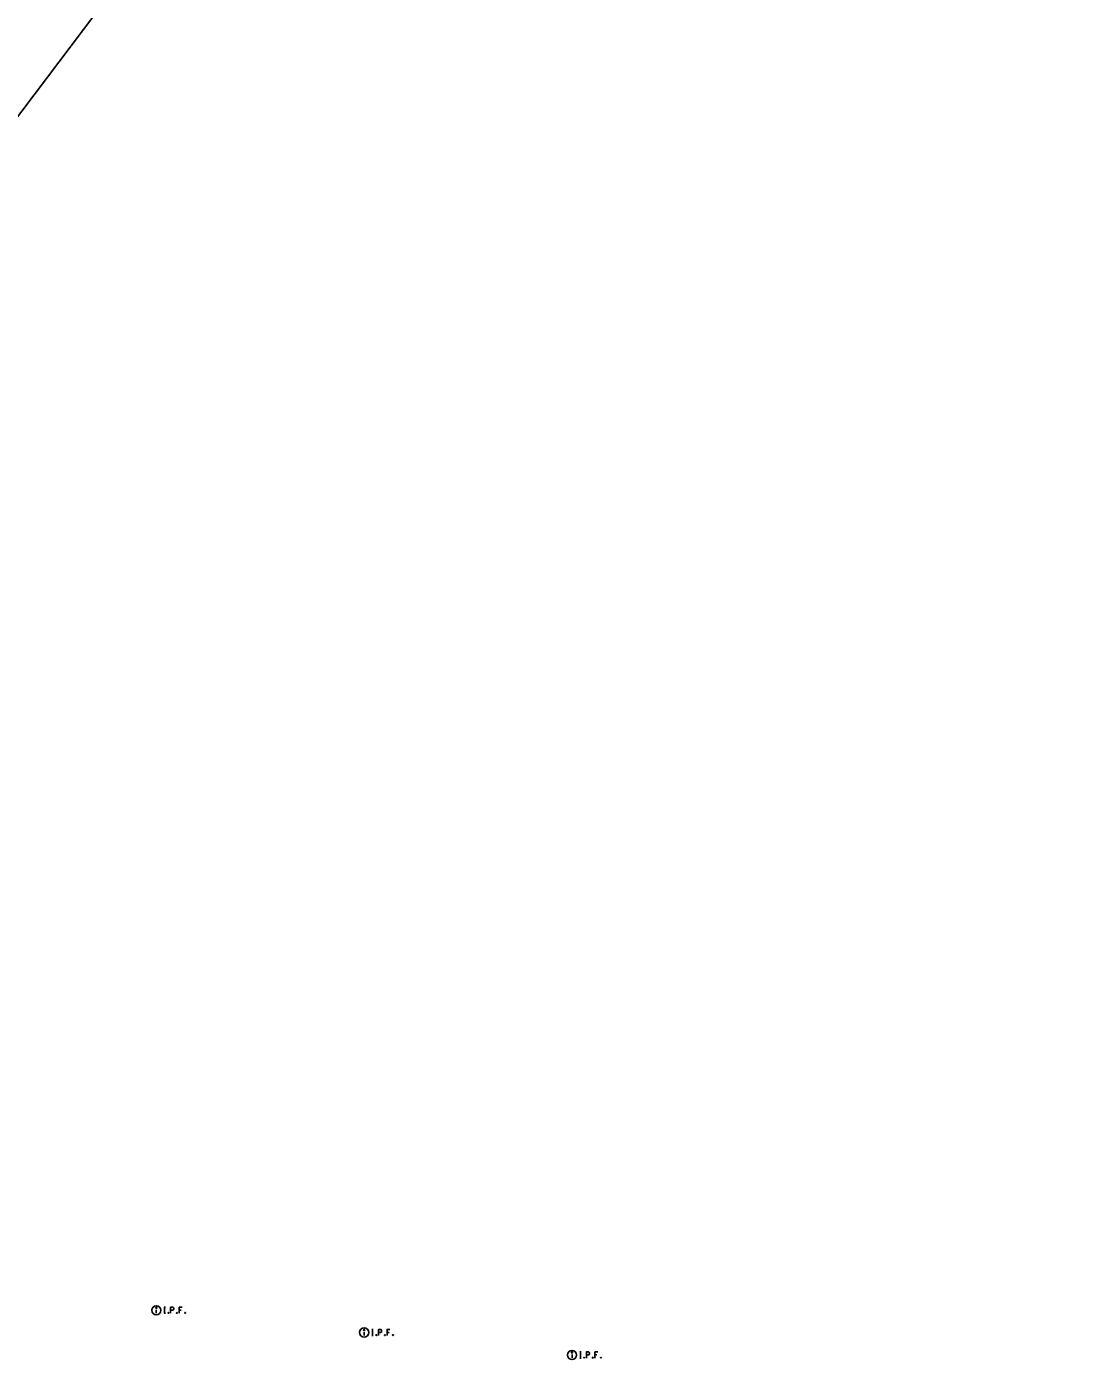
# Model space of a CAD drawing. Extents: x 1363693 to 1365209, y 422201 to 424153.
# Drawn here: x 1364389.7 to 1364665.5, y 423446.2 to 423799.5 of the extents above; entities that cross this region are included whole.
import ezdxf

# ---------------------------------------------------------------- set-up
doc = ezdxf.new("R2010")
doc.units = 0
doc.layers.add('DR_X_Storm_Sewer', color=7, linetype='Continuous')
doc.layers.add('SV_X_Mon_Cells_Found', color=7, linetype='Continuous')

msp = doc.modelspace()

# ---------------------------------------------------------------- linework, layer by layer
at = {"layer": 'DR_X_Storm_Sewer'}
msp.add_line((1364665.52, 424143.76), (1364125.75, 423430.49), dxfattribs=at)
at = {"layer": 'SV_X_Mon_Cells_Found'}
for p, q in [((1364423.72, 423462.06), (1364423.72, 423461.17)), ((1364478.42, 423456.21), (1364478.42, 423455.33)), ((1364533.12, 423450.29), (1364533.12, 423449.4))]:
    msp.add_line(p, q, dxfattribs=at)
for points in [[(1364425.75, 423462.74), (1364426.1, 423462.74)], [(1364425.75, 423461.14), (1364426.1, 423461.14)], [(1364425.92, 423461.14), (1364425.92, 423462.74)], [(1364426.88, 423461.35), (1364426.94, 423461.35), (1364426.97, 423461.33), (1364427.01, 423461.28), (1364427.01, 423461.21), (1364426.97, 423461.16), (1364426.94, 423461.14), (1364426.88, 423461.14), (1364426.85, 423461.16), (1364426.82, 423461.21), (1364426.82, 423461.28), (1364426.85, 423461.33), (1364426.88, 423461.35)], [(1364427.49, 423461.14), (1364427.49, 423462.74), (1364428.02, 423462.74), (1364428.07, 423462.73), (1364428.15, 423462.7), (1364428.18, 423462.68), (1364428.22, 423462.65), (1364428.26, 423462.59), (1364428.29, 423462.52), (1364428.32, 423462.42), (1364428.32, 423462.27), (1364428.31, 423462.22), (1364428.28, 423462.15), (1364428.24, 423462.06), (1364428.2, 423462.02), (1364428.16, 423462), (1364428.11, 423461.97), (1364428.02, 423461.96), (1364427.49, 423461.96)], [(1364429.13, 423461.35), (1364429.19, 423461.35), (1364429.22, 423461.33), (1364429.25, 423461.28), (1364429.25, 423461.21), (1364429.22, 423461.16), (1364429.19, 423461.14), (1364429.13, 423461.14), (1364429.1, 423461.16), (1364429.07, 423461.21), (1364429.07, 423461.28), (1364429.1, 423461.33), (1364429.13, 423461.35)], [(1364430.5, 423462.74), (1364429.74, 423462.74), (1364429.74, 423461.14)], [(1364429.74, 423461.96), (1364430.28, 423461.96)], [(1364431.28, 423461.35), (1364431.34, 423461.35), (1364431.37, 423461.33), (1364431.4, 423461.28), (1364431.4, 423461.21), (1364431.37, 423461.16), (1364431.34, 423461.14), (1364431.28, 423461.14), (1364431.25, 423461.16), (1364431.22, 423461.21), (1364431.22, 423461.28), (1364431.25, 423461.33), (1364431.28, 423461.35)], [(1364480.45, 423456.9), (1364480.81, 423456.9)], [(1364480.63, 423455.3), (1364480.63, 423456.9)], [(1364482.2, 423455.3), (1364482.2, 423456.9), (1364482.73, 423456.9), (1364482.78, 423456.89), (1364482.86, 423456.86), (1364482.89, 423456.84), (1364482.92, 423456.81), (1364482.97, 423456.75), (1364483, 423456.68), (1364483.02, 423456.58), (1364483.02, 423456.43), (1364483.01, 423456.38), (1364482.99, 423456.31), (1364482.95, 423456.22), (1364482.9, 423456.18), (1364482.87, 423456.15), (1364482.81, 423456.13), (1364482.73, 423456.12), (1364482.2, 423456.12)], [(1364485.21, 423456.9), (1364484.44, 423456.9), (1364484.44, 423455.3)], [(1364484.44, 423456.12), (1364484.99, 423456.12)], [(1364480.45, 423455.3), (1364480.81, 423455.3)], [(1364481.59, 423455.51), (1364481.65, 423455.51), (1364481.68, 423455.49), (1364481.71, 423455.44), (1364481.71, 423455.37), (1364481.68, 423455.32), (1364481.65, 423455.3), (1364481.59, 423455.3), (1364481.56, 423455.32), (1364481.52, 423455.37), (1364481.52, 423455.44), (1364481.56, 423455.49), (1364481.59, 423455.51)], [(1364483.84, 423455.51), (1364483.89, 423455.51), (1364483.93, 423455.49), (1364483.96, 423455.44), (1364483.96, 423455.37), (1364483.93, 423455.32), (1364483.89, 423455.3), (1364483.84, 423455.3), (1364483.81, 423455.32), (1364483.77, 423455.37), (1364483.77, 423455.44), (1364483.81, 423455.49), (1364483.84, 423455.51)], [(1364485.99, 423455.51), (1364486.04, 423455.51), (1364486.08, 423455.49), (1364486.11, 423455.44), (1364486.11, 423455.37), (1364486.08, 423455.32), (1364486.04, 423455.3), (1364485.99, 423455.3), (1364485.95, 423455.32), (1364485.92, 423455.37), (1364485.92, 423455.44), (1364485.95, 423455.49), (1364485.99, 423455.51)], [(1364535.15, 423450.97), (1364535.5, 423450.97)], [(1364535.15, 423449.37), (1364535.5, 423449.37)], [(1364535.33, 423449.37), (1364535.33, 423450.97)], [(1364536.29, 423449.59), (1364536.34, 423449.59), (1364536.38, 423449.56), (1364536.41, 423449.51), (1364536.41, 423449.45), (1364536.38, 423449.4), (1364536.34, 423449.37), (1364536.29, 423449.37), (1364536.25, 423449.4), (1364536.22, 423449.45), (1364536.22, 423449.51), (1364536.25, 423449.56), (1364536.29, 423449.59)], [(1364536.89, 423449.37), (1364536.89, 423450.97), (1364537.42, 423450.97), (1364537.48, 423450.96), (1364537.55, 423450.93), (1364537.59, 423450.91), (1364537.62, 423450.88), (1364537.66, 423450.82), (1364537.7, 423450.76), (1364537.72, 423450.66), (1364537.72, 423450.5), (1364537.71, 423450.45), (1364537.69, 423450.38), (1364537.64, 423450.29), (1364537.6, 423450.25), (1364537.57, 423450.23), (1364537.51, 423450.2), (1364537.42, 423450.19), (1364536.89, 423450.19)], [(1364538.54, 423449.59), (1364538.59, 423449.59), (1364538.62, 423449.56), (1364538.66, 423449.51), (1364538.66, 423449.45), (1364538.62, 423449.4), (1364538.59, 423449.37), (1364538.54, 423449.37), (1364538.5, 423449.4), (1364538.47, 423449.45), (1364538.47, 423449.51), (1364538.5, 423449.56), (1364538.54, 423449.59)], [(1364539.9, 423450.97), (1364539.14, 423450.97), (1364539.14, 423449.37)], [(1364539.14, 423450.19), (1364539.68, 423450.19)], [(1364540.69, 423449.59), (1364540.74, 423449.59), (1364540.77, 423449.56), (1364540.81, 423449.51), (1364540.81, 423449.45), (1364540.77, 423449.4), (1364540.74, 423449.37), (1364540.69, 423449.37), (1364540.65, 423449.4), (1364540.62, 423449.45), (1364540.62, 423449.51), (1364540.65, 423449.56), (1364540.69, 423449.59)]]:
    msp.add_lwpolyline(points, dxfattribs=at)
for centre, radius in [((1364423.72, 423461.94), 1.2), ((1364423.72, 423462.59), 0.16), ((1364478.42, 423456.1), 1.2), ((1364478.42, 423456.75), 0.16), ((1364533.12, 423450.17), 1.2), ((1364533.12, 423450.82), 0.16)]:
    msp.add_circle(centre, radius, dxfattribs=at)

doc.saveas('drawing.dxf')
